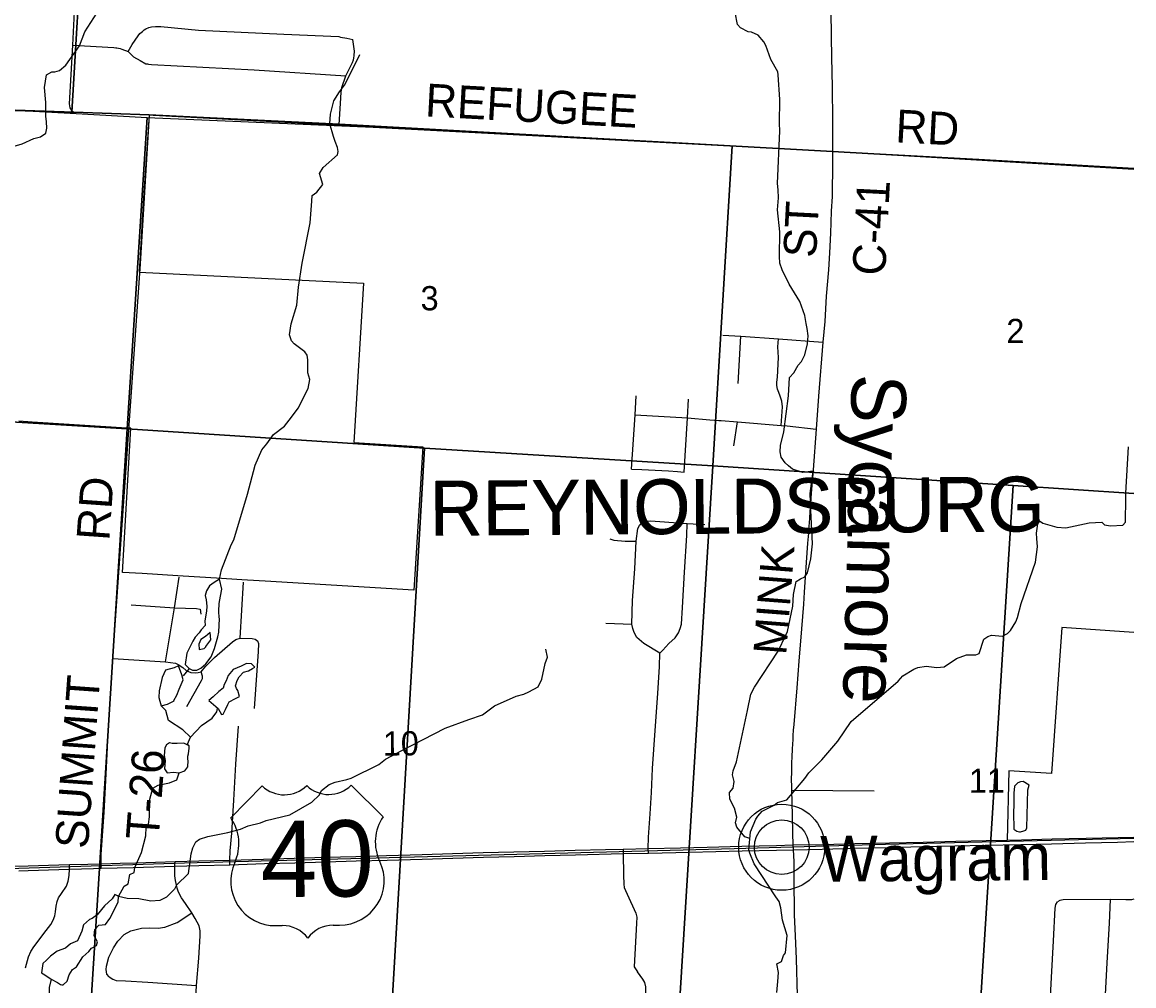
# Model space of a CAD drawing. Extents: x 114843 to 284848, y 317643 to 566895.
# Drawn here: x 274704 to 284848, y 383919 to 392715 of the extents above; entities that cross this region are included whole.
import ezdxf

# ---------------------------------------------------------------- set-up
doc = ezdxf.new("R2010")
doc.units = 0
for name, color, linetype in [('GM_X_City_Street', 7, 'Continuous'), ('GM_X_Corporation', 7, 'Continuous'), ('GM_X_Corporation_Text', 7, 'Continuous'), ('GM_X_County_Road', 7, 'Continuous'), ('GM_X_County_Road_Text', 7, 'Continuous'), ('GM_X_Minor_Lake', 7, 'Continuous'), ('GM_X_Minor_River', 7, 'Continuous'), ('GM_X_Minor_River_Text', 7, 'Continuous'), ('GM_X_Rail_Line', 7, 'Continuous'), ('GM_X_Section', 7, 'Continuous'), ('GM_X_Section_Text', 7, 'Continuous'), ('GM_X_Township', 7, 'Continuous'), ('GM_X_Township_Road', 7, 'Continuous'), ('GM_X_Township_Road_Text', 7, 'Continuous'), ('GM_X_Unincorporated', 7, 'Continuous'), ('GM_X_Unincorporated_Location', 7, 'Continuous'), ('GM_X_Unincorporated_Text', 7, 'Continuous'), ('GM_X_US_Location', 7, 'Continuous'), ('GM_X_US_Route', 7, 'Continuous'), ('GM_X_US_Shield', 7, 'Continuous')]:
    doc.layers.add(name, color=color, linetype=linetype)

msp = doc.modelspace()

# ---------------------------------------------------------------- linework, layer by layer
at = {"layer": 'GM_X_City_Street'}
for points in [[(275669, 392446), (275708, 392511), (275733, 392552), (275761, 392590), (275777, 392612), (275800, 392631), (275816, 392645), (275832, 392653), (275858, 392665), (275884, 392674), (275920, 392676), (275968, 392677), (276313, 392643), (277092, 392605), (277593, 392585), (277607, 392579), (277665, 392570), (277722, 392557)], [(275164, 392505), (275538, 392483), (275558, 392481), (275568, 392481), (275582, 392478), (275596, 392476), (275614, 392468), (275669, 392446), (275718, 392400), (275779, 392365), (275832, 392336), (275848, 392334), (275856, 392332), (275882, 392329), (276819, 392279), (277657, 392224)], [(277597, 391780), (277607, 391974), (277613, 392075), (277619, 392120), (277657, 392224), (277659, 392231), (277712, 392336), (277718, 392348), (277726, 392370), (277730, 392388), (277733, 392410), (277737, 392450), (277722, 392557)], [(274552, 391913), (275175, 391891)]]:
    msp.add_lwpolyline(points, dxfattribs=at)
at = {"layer": 'GM_X_Corporation'}
for points in [[(275256, 393589), (275157, 391893), (275174, 391894), (275863, 391869), (275810, 391109), (275771, 390433), (277819, 390332), (277729, 388878), (278360, 388840), (278277, 387531), (276920, 387613), (276759, 387621), (276709, 387626), (276476, 387640), (276173, 387658), (276123, 387660), (275798, 387681), (275619, 387691), (275694, 389008), (275657, 389010), (274892, 389059), (274795, 389065), (274671, 389073)], [(284848, 391369), (282076, 391535), (275898, 391862), (275863, 391869), (275174, 391894), (275157, 391893), (275256, 393589)]]:
    msp.add_lwpolyline(points, dxfattribs=at)
at = {"layer": 'GM_X_County_Road'}
for points in [[(282082, 392822), (282086, 392581), (282090, 392396), (282096, 392122), (282098, 391818), (282099, 391533)], [(282099, 391533), (282099, 391352), (282095, 391209), (282094, 391124), (282087, 390989), (282084, 390886), (282080, 390788), (282071, 390609), (282062, 390454), (282042, 390213), (282027, 389984), (282009, 389794), (281972, 389300), (281950, 389000), (281921, 388628), (281905, 388415), (281898, 388321), (281892, 388249), (281887, 388183), (281881, 388110), (281878, 388050), (281870, 387959), (281858, 387784), (281848, 387648), (281840, 387512), (281833, 387402), (281815, 387176), (281792, 386883), (281772, 386639), (281745, 386304), (281740, 386251), (281737, 386204), (281735, 386167), (281730, 386081), (281726, 386007), (281724, 385956), (281723, 385877), (281722, 385795), (281723, 385743), (281723, 385704), (281729, 385475), (281732, 385311), (281736, 385204), (281740, 385161)], [(281740, 385161), (281746, 385052), (281746, 384905), (281750, 384566), (281759, 384376), (281767, 384164), (281775, 383831)]]:
    msp.add_lwpolyline(points, dxfattribs=at)
at = {"layer": 'GM_X_Minor_Lake'}
for points in [[(276503, 387630), (276455, 387600), (276412, 387569), (276384, 387523), (276374, 387483), (276382, 387443), (276387, 387385), (276385, 387339), (276373, 387270), (276371, 387248), (276372, 387212), (276372, 387208), (276338, 387168), (276318, 387142), (276282, 387102), (276260, 387065), (276207, 386955), (276191, 386853), (276226, 386815)], [(276226, 386815), (276256, 386799), (276296, 386799), (276334, 386817), (276379, 386858), (276429, 386922), (276457, 386998), (276490, 387103), (276498, 387147), (276503, 387273), (276501, 387279), (276499, 387339), (276502, 387407), (276514, 387476), (276524, 387540), (276503, 387630)], [(276418, 387144), (276376, 387106), (276332, 387080), (276316, 387038), (276317, 386988)], [(276365, 386998), (276379, 387014), (276379, 387016), (276424, 387076), (276418, 387144)], [(276317, 386988), (276365, 386998)], [(276131, 386838), (276089, 386822), (276011, 386799), (275980, 386733), (275953, 386611), (275951, 386550), (275959, 386516), (275973, 386474), (276029, 386491)], [(276029, 386491), (276091, 386519), (276087, 386523), (276115, 386571), (276136, 386626), (276154, 386668), (276172, 386712), (276161, 386756), (276131, 386838)], [(276685, 386561), (276671, 386615), (276658, 386633), (276650, 386657), (276664, 386705), (276684, 386739), (276724, 386781), (276770, 386795), (276805, 386814), (276825, 386826), (276797, 386858), (276751, 386862), (276701, 386837), (276630, 386807), (276582, 386752), (276564, 386704), (276546, 386668), (276536, 386636), (276499, 386604), (276445, 386555), (276407, 386523), (276493, 386449)], [(276493, 386449), (276522, 386395), (276538, 386399), (276558, 386442), (276579, 386486), (276593, 386510), (276651, 386540), (276685, 386561)], [(276216, 385995), (276216, 386015), (276222, 386037), (276227, 386089), (276227, 386109), (276177, 386133), (276119, 386129), (276071, 386130), (276049, 386136), (276021, 386118), (276006, 386092), (276000, 386020), (276008, 385976), (276001, 385899), (276025, 385864), (276083, 385868), (276135, 385864)], [(276135, 385864), (276187, 385881), (276214, 385917), (276216, 385927), (276218, 385965), (276216, 385995)], [(283882, 385709), (283894, 385749), (283839, 385785), (283813, 385782), (283789, 385772), (283758, 385740), (283752, 385678), (283753, 385570), (283749, 385500), (283752, 385347)], [(283752, 385347), (283780, 385331), (283806, 385325), (283814, 385325), (283844, 385334), (283864, 385338), (283872, 385360), (283882, 385709)], [(275582, 384735), (275572, 384741), (275550, 384753), (275524, 384714), (275453, 384648), (275387, 384567), (275342, 384533), (275316, 384525), (275262, 384474), (275248, 384418), (275207, 384328), (275145, 384303), (275098, 384263), (275022, 384234), (274962, 384190), (274924, 384152), (274891, 384123), (274879, 384037), (274909, 384019), (274969, 383978)], [(274969, 383978), (275024, 383950), (275052, 383932), (275064, 383926), (275078, 383928), (275113, 383960), (275133, 384019), (275161, 384067), (275198, 384093), (275256, 384184), (275312, 384232), (275337, 384262), (275381, 384287), (275391, 384319), (275361, 384375), (275366, 384433), (275404, 384473), (275462, 384479), (275502, 384534), (275579, 384683), (275582, 384735)]]:
    msp.add_lwpolyline(points, dxfattribs=at)
at = {"layer": 'GM_X_Minor_River'}
for points in [[(274578, 391567), (274704, 391606), (274810, 391653), (274870, 391667), (274919, 391702), (274929, 391748), (274925, 391804), (274918, 391856), (274920, 391982), (274907, 392118), (274926, 392233), (274974, 392263), (275002, 392261), (275044, 392274), (275101, 392324), (275226, 392499), (275275, 392628), (275412, 392841)], [(281345, 385264), (281299, 385279), (281226, 385367), (281214, 385407), (281224, 385457), (281203, 385539), (281161, 385623), (281158, 385683), (281192, 385723), (281200, 385785), (281186, 385845), (281191, 385882), (281223, 385964), (281323, 386431), (281354, 386580), (281385, 386646), (281604, 386972), (281671, 387119), (281687, 387153), (281737, 387384), (281743, 387490), (281768, 387610), (281806, 387634), (281846, 387651), (281870, 387687), (281901, 387817), (281916, 387952), (281901, 388260), (281896, 388413), (281923, 388617), (281829, 388605), (281733, 388634), (281697, 388664), (281665, 388692), (281630, 388744), (281620, 388794), (281624, 388852), (281653, 388975), (281697, 389305), (281707, 389470), (281744, 389514), (281784, 389585), (281816, 389617), (281845, 389677), (281871, 389779), (281875, 389852), (281868, 389918), (281858, 389964), (281846, 390036), (281799, 390166), (281702, 390322), (281639, 390454), (281619, 390516), (281615, 390576), (281618, 390802), (281597, 391003), (281606, 391111), (281602, 391185), (281597, 391241), (281619, 391722), (281616, 391790), (281619, 392009), (281604, 392235), (281598, 392261), (281535, 392375), (281491, 392501), (281473, 392537), (281420, 392595), (281358, 392625), (281330, 392627), (281260, 392662), (281232, 392694), (281209, 392802)], [(276503, 387630), (276523, 387716), (276610, 387943), (276635, 387991), (276759, 388405), (276828, 388672), (276889, 388812), (276937, 388865), (276998, 388951), (277098, 389028), (277161, 389108), (277223, 389191), (277312, 389370), (277328, 389452), (277309, 389514), (277311, 389634), (277304, 389674), (277284, 389706), (277184, 389780), (277162, 389806), (277143, 389862), (277157, 389960), (277210, 390131), (277225, 390297), (277258, 390516), (277330, 390883), (277347, 391081), (277351, 391134), (277393, 391162), (277448, 391234), (277418, 391334), (277451, 391389), (277581, 391504), (277587, 391536), (277582, 391572), (277560, 391626), (277544, 391670), (277511, 391786), (277517, 391874), (277548, 391996), (277598, 392079), (277645, 392139), (277707, 392260), (277786, 392420)], [(283694, 387135), (283722, 387161), (283772, 387241), (283786, 387280), (283819, 387408), (283951, 387786), (283970, 387926), (283964, 388002), (283960, 388050), (283971, 388136), (283987, 388162), (284017, 388141), (284145, 388105), (284229, 388100), (284441, 388145), (284555, 388151), (284581, 388127), (284635, 388118), (284747, 388124), (284771, 388152), (284774, 388371), (284775, 388417), (284801, 388838)], [(281590, 383857), (281599, 383957), (281607, 384040), (281591, 384118), (281632, 384140), (281650, 384194), (281668, 384220), (281685, 384379), (281642, 384517), (281628, 384629), (281612, 384689), (281581, 384731), (281384, 385031), (281343, 385129), (281335, 385161), (281350, 385323), (281398, 385440), (281418, 385468), (281455, 385512), (281565, 385567), (281595, 385593), (281681, 385617), (281846, 385811), (281881, 385863), (281965, 385944), (282001, 385982), (282148, 386151), (282269, 386330), (282697, 386699), (282741, 386749), (282842, 386808), (282876, 386824), (282952, 386836), (283050, 386825), (283116, 386829), (283230, 386906), (283321, 386941), (283347, 386941), (283407, 386939), (283437, 386951), (283479, 387082), (283515, 387108), (283548, 387118), (283649, 387109), (283694, 387135)], [(276221, 384945), (276246, 385123), (276262, 385179), (276288, 385234), (276322, 385256), (276398, 385282), (276579, 385317), (276697, 385348), (276765, 385380), (276879, 385405), (276929, 385429), (277146, 385478), (277346, 385594), (277415, 385662), (277435, 385700), (277505, 385757), (277559, 385779), (277665, 385802), (277705, 385814), (277958, 385940), (278020, 385988), (278169, 386067), (278564, 386271), (278780, 386349), (278903, 386391), (279015, 386474), (279212, 386563), (279282, 386580), (279326, 386602), (279412, 386648), (279447, 386717), (279477, 386861), (279496, 386919), (279482, 386991)], [(276226, 386815), (276172, 386748)], [(276239, 386187), (276170, 386255), (276038, 386341), (276014, 386431), (275973, 386474)], [(276227, 386109), (276211, 386125), (276239, 386187), (276340, 386294), (276436, 386363), (276480, 386419), (276487, 386451)], [(275582, 384735), (275634, 384829), (275671, 384851), (275685, 384934), (275725, 384954), (275730, 385000), (275792, 385137), (275833, 385287), (275836, 385367), (275856, 385394), (275866, 385460), (275869, 385622), (275896, 385723), (275944, 385751), (276048, 385772), (276113, 385800), (276135, 385864)], [(276221, 384945), (276111, 384838), (276093, 384802), (276020, 384729), (275958, 384697), (275876, 384690), (275768, 384712), (275662, 384717), (275582, 384735)], [(274969, 383978), (274950, 383903), (274951, 383777), (274943, 383703), (274923, 383651), (274874, 383560), (274803, 383480), (274805, 383383), (274795, 383357), (274774, 383303), (274772, 383257), (274807, 383093), (274777, 383036), (274804, 382974), (274816, 382872), (274828, 382844), (274857, 382812), (274879, 382787), (274883, 382761), (274853, 382688), (274667, 382513)]]:
    msp.add_lwpolyline(points, dxfattribs=at)
at = {"layer": 'GM_X_Rail_Line'}
msp.add_lwpolyline([(267424, 384761), (268526, 384796), (276184, 385041), (281201, 385171), (282582, 385212), (284848, 385265)], dxfattribs=at)
at = {"layer": 'GM_X_Section'}
for points in [[(270557, 392127), (272331, 392036), (275142, 391884), (275843, 391846), (275662, 389002), (273037, 389161), (273021, 389162), (270397, 389318)], [(275843, 391846), (277906, 391756), (280639, 391614), (281183, 391586), (281006, 388664), (278375, 388826), (275662, 389002)], [(273037, 389161), (275662, 389002), (275330, 383736), (272726, 383895)], [(275662, 389002), (278375, 388826), (278069, 383563), (275330, 383736)], [(278375, 388826), (281006, 388664), (280682, 383406), (278069, 383563)], [(281006, 388664), (283748, 388486), (283415, 383231), (280682, 383406)]]:
    msp.add_lwpolyline(points, close=True, dxfattribs=at)
for points in [[(284848, 388414), (283748, 388486), (281006, 388664), (281183, 391586), (283434, 391466), (284848, 391383)], [(284848, 383139), (283415, 383231), (283748, 388486), (284848, 388414)]]:
    msp.add_lwpolyline(points, dxfattribs=at)
at = {"layer": 'GM_X_Township'}
for points in [[(284848, 391379), (282098, 391536), (277596, 391783), (275863, 391869), (275174, 391894), (274551, 391916), (274510, 391914), (272491, 392012), (271237, 392122), (270797, 392127), (269532, 392169), (269696, 394953), (269776, 396299), (270001, 400354)], [(267082, 378947), (267247, 381601), (267299, 382424), (267445, 384773), (267448, 384815), (267491, 385508), (267491, 385509), (267545, 386388), (267546, 386391), (267642, 387936), (267681, 388558), (267869, 391577), (267914, 392302), (269532, 392169), (270797, 392127), (271237, 392122), (272491, 392012), (274510, 391914), (274551, 391916), (275174, 391894), (275863, 391869), (277596, 391783), (282098, 391536), (284848, 391379)]]:
    msp.add_lwpolyline(points, dxfattribs=at)
at = {"layer": 'GM_X_Township_Road'}
for p, q in [((275864, 391867), (275175, 391891)), ((284848, 391376), (282099, 391533)), ((281238, 389418), (281262, 389849)), ((281198, 388849), (281230, 389068)), ((276693, 387093), (276723, 387604)), ((280029, 387230), (280266, 387221)), ((281723, 385704), (282478, 385697))]:
    msp.add_line(p, q, dxfattribs=at)
for points in [[(275175, 391891), (275156, 391909), (275140, 391934), (275134, 391971), (275164, 392505), (275221, 393605)], [(275677, 388995), (275784, 390510), (275864, 391867)], [(282099, 391533), (277597, 391780), (275864, 391867)], [(281097, 389857), (281262, 389849), (281607, 389824), (282009, 389794)], [(281629, 389032), (281641, 389204), (281636, 389256), (281617, 389309), (281601, 389349), (281595, 389366), (281593, 389381), (281591, 389401), (281591, 389428), (281595, 389475), (281606, 389654), (281598, 389752), (281607, 389824)], [(280265, 388635), (280296, 389131), (280308, 389305)], [(280744, 388608), (280774, 389102), (280784, 389275)], [(280296, 389131), (280774, 389102), (280978, 389085), (281060, 389080)], [(281060, 389080), (281083, 389078), (281230, 389068), (281629, 389032), (281684, 389029), (281950, 389000)], [(275424, 384991), (275424, 385033), (275424, 385118), (275450, 385500), (275472, 385910), (275492, 386283), (275515, 386685), (275529, 386907), (275677, 388995)], [(280265, 388635), (280357, 388633), (280602, 388618), (280685, 388613), (280744, 388608)], [(280523, 386955), (280377, 387044), (280312, 387099), (280287, 387144), (280275, 387181), (280266, 387221), (280274, 387435), (280293, 387726), (280308, 387976), (280321, 388093), (280336, 388122), (280359, 388146), (280386, 388159), (280436, 388164), (280523, 388156)], [(280418, 385130), (280417, 385172), (280418, 385277), (280433, 385487), (280445, 385683), (280457, 385901), (280481, 386250), (280504, 386587), (280519, 386833), (280523, 386955), (280549, 386981), (280606, 387044), (280661, 387095), (280693, 387141), (280709, 387181), (280719, 387221), (280729, 387373), (280749, 387694), (280769, 388030), (280773, 388140)], [(280523, 388156), (280773, 388140), (280933, 388129)], [(280067, 387998), (280104, 387988), (280207, 387978), (280308, 387976)], [(276012, 386877), (276094, 387370), (276135, 387649)], [(275697, 387397), (276094, 387370), (276295, 387363), (276327, 387356), (276332, 387310)], [(284848, 387143), (284191, 387188), (284097, 385857), (283707, 385882), (283693, 385249)], [(275529, 386907), (276012, 386877), (276101, 386863), (276127, 386852), (276170, 386823), (276201, 386798), (276221, 386787), (276241, 386778), (276281, 386776), (276308, 386779), (276336, 386786), (276375, 386832), (276457, 386916), (276624, 387059), (276652, 387081), (276693, 387093), (276801, 387089), (276829, 387083), (276854, 387065)], [(276823, 386449), (276859, 386971), (276863, 387040), (276854, 387065)], [(276205, 386467), (276339, 386707), (276349, 386725), (276349, 386745), (276336, 386786)], [(276599, 385024), (276598, 385067), (276602, 385152), (276617, 385313), (276634, 385614), (276652, 385943), (276678, 386289)], [(280187, 385167), (280188, 385126), (280191, 384930), (280193, 384845), (280198, 384816), (280208, 384789), (280223, 384754), (280304, 384581), (280312, 384545), (280311, 384491), (280287, 384092), (280318, 384046)], [(274733, 384082), (274762, 384184), (274781, 384231), (274810, 384275), (274923, 384423), (274964, 384479), (274986, 384519), (275000, 384556), (275007, 384595), (275013, 384646), (275021, 384687), (275035, 384723), (275061, 384762), (275107, 384829), (275123, 384875), (275132, 384926), (275135, 384982), (275134, 385025)], [(276276, 383558), (276295, 383922), (276314, 384170), (276328, 384375), (276328, 384420), (276317, 384467), (276283, 384534), (276250, 384586), (276194, 384669), (276158, 384722), (276131, 384773), (276116, 384809), (276101, 384879), (276096, 384924), (276097, 385011), (276099, 385053)], [(284075, 383218), (284060, 383241), (284057, 383288), (284068, 383458), (284081, 383702), (284096, 383993), (284114, 384330), (284132, 384627), (284137, 384661), (284152, 384685)], [(284848, 384710), (284826, 384704), (284775, 384704), (284636, 384705), (284204, 384702), (284172, 384696), (284152, 384685)], [(284553, 383175), (284566, 383418), (284585, 383725), (284605, 384127), (284627, 384491), (284636, 384705)], [(275496, 384001), (275475, 384025), (275471, 384067), (275473, 384099), (275494, 384179), (275536, 384266), (275576, 384326), (275635, 384387), (275696, 384420), (275793, 384444), (275863, 384447), (275943, 384445), (276004, 384454), (276117, 384497), (276250, 384586)], [(275496, 384001), (275529, 383978), (275561, 383966), (275646, 383963), (275850, 383951), (276295, 383922)], [(280379, 383690), (280394, 383827), (280396, 383909), (280387, 383949), (280368, 383980), (280318, 384046)]]:
    msp.add_lwpolyline(points, dxfattribs=at)
at = {"layer": 'GM_X_Unincorporated'}
for radius in [393, 249]:
    msp.add_circle((281635, 385184), radius, dxfattribs=at)
at = {"layer": 'GM_X_Unincorporated_Location'}
msp.add_line((281635, 385184), (281635, 385184), dxfattribs=at)
at = {"layer": 'GM_X_US_Route'}
for points in [[(274674, 384969), (274758, 384971), (275039, 384979), (275135, 384982), (275354, 384988), (275424, 384991), (275717, 385000), (276097, 385011), (276314, 385016), (276599, 385024), (276915, 385034), (277192, 385042), (277474, 385050), (277751, 385058), (278034, 385067), (278354, 385074), (278634, 385083), (278912, 385092), (279192, 385100), (279472, 385108), (279752, 385114), (280188, 385126), (280418, 385130), (280794, 385139), (281273, 385150), (281588, 385157), (281740, 385161), (282005, 385167), (282294, 385174), (282612, 385182), (282915, 385189), (283215, 385195), (283493, 385202), (283817, 385210), (284096, 385216), (284406, 385224), (284698, 385231), (284848, 385235)], [(275134, 385025), (275302, 385030), (275424, 385033), (275598, 385038), (275740, 385042), (276099, 385053), (276314, 385059), (276598, 385067), (276906, 385076), (277186, 385084), (277467, 385092), (277749, 385100), (278029, 385109), (278354, 385117), (278629, 385125), (278909, 385134), (279190, 385142), (279471, 385149), (279749, 385157), (280026, 385163), (280187, 385167), (280417, 385172), (280712, 385179), (280954, 385184), (281272, 385192), (281586, 385200), (281736, 385204), (282013, 385210), (282302, 385217), (282620, 385224), (282925, 385231), (283223, 385238), (283501, 385245), (283693, 385249), (283822, 385252), (284104, 385259), (284414, 385267), (284705, 385273), (284848, 385277)], [(270154, 384889), (270305, 384893), (270452, 384897), (270758, 384906), (271039, 384914), (271313, 384922), (271595, 384930), (271877, 384937), (272157, 384945), (272442, 384951), (272716, 384959), (273024, 384967), (273356, 384976), (273636, 384983), (273903, 384990), (274191, 384998), (274478, 385007), (274758, 385014), (275039, 385022), (275134, 385025)]]:
    msp.add_lwpolyline(points, dxfattribs=at)
at = {"layer": 'GM_X_US_Shield'}
for p, q in [((276894, 385744), (276606, 385452)), ((277998, 385462), (277706, 385750)), ((277541, 384472), (277599, 384473)), ((277019, 384468), (277077, 384469))]:
    msp.add_line(p, q, dxfattribs=at)
for centre, radius, start, end in [((277095, 385952), 290, 225.9885, 314.8426), ((277501, 385955), 290, 225.9886, 314.8426), ((276275, 385216), 406, 334.9627, 35.4165), ((278332, 385231), 406, 145.4146, 205.8684), ((277012, 384874), 406, 155.2474, 271.0538), ((277601, 384879), 406, 269.7773, 25.5836), ((277543, 384182), 290, 90.4155, 143.5456), ((277079, 384179), 290, 37.2854, 90.4155)]:
    msp.add_arc(centre, radius, start, end, dxfattribs=at)

# ---------------------------------------------------------------- texts
at = {"layer": 'GM_X_Corporation_Text'}
for p in [(278422, 388026), (278428, 388028)]:
    msp.add_text('REYNOLDSBURG', height=500.03, rotation=0.4156, dxfattribs=at).set_placement(p)
at = {"layer": 'GM_X_County_Road_Text'}
for s, rotation, p in [('C-41', 87.0795, (282579, 390397)), ('ST', 87.0197, (281948, 390560)), ('MINK', 85.59, (281675, 386932))]:
    msp.add_text(s, height=300, rotation=rotation, dxfattribs=at).set_placement(p)
at = {"layer": 'GM_X_Minor_River_Text'}
msp.add_text('Sycamore', height=500, rotation=268.416, dxfattribs=at).set_placement((282276, 389508))
at = {"layer": 'GM_X_Section_Text'}
for s, rotation, p in [('3', 0.4157, (278340, 390084)), ('2', 0.4158, (283686, 389785)), ('10', 0.4156, (277995, 386020)), ('11', 0.4157, (283344, 385680))]:
    msp.add_text(s, height=221, rotation=rotation, dxfattribs=at).set_placement(p)
at = {"layer": 'GM_X_Township_Road_Text'}
for s, rotation, p in [('REFUGEE', 356.8962, (278376, 391856)), ('RD', 356.9625, (282668, 391619)), ('RD', 85.9797, (275498, 387977)), ('SUMMIT', 85.9381, (275303, 385164)), ('T-26', 85.799, (275948, 385245))]:
    msp.add_text(s, height=300, rotation=rotation, dxfattribs=at).set_placement(p)
at = {"layer": 'GM_X_Unincorporated_Text'}
msp.add_text('Wagram', height=417, rotation=0.4157, dxfattribs=at).set_placement((281988, 384869))
at = {"layer": 'GM_X_US_Location'}
for s, p in [('0', (277304, 385074)), ('/', (277304, 385074)), ('40', (277099, 384866))]:
    msp.add_text(s, height=1, rotation=0.4155, dxfattribs=at).set_placement(p)
at = {"layer": 'GM_X_US_Shield'}
msp.add_text('40', height=696.1, rotation=0.4155, dxfattribs=at).set_placement((276880, 384728))

doc.saveas('drawing.dxf')
